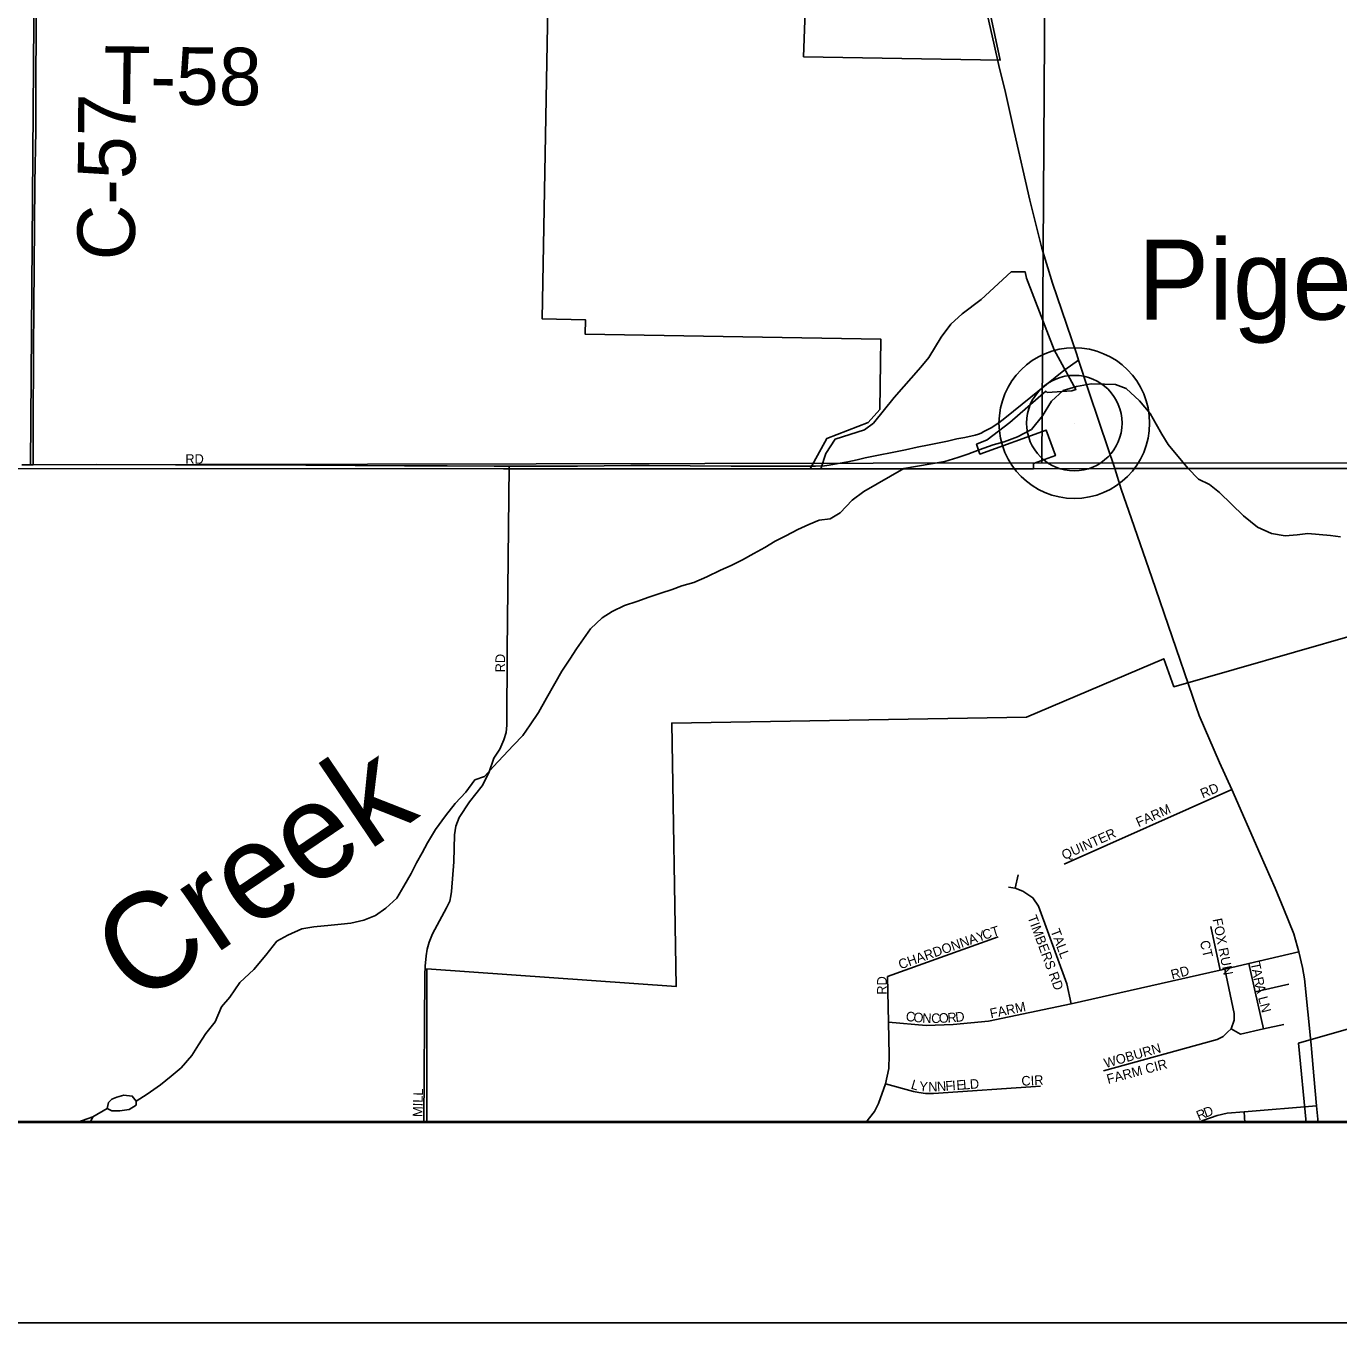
# Model space of a CAD drawing. Extents: x 0 to 680, y 0 to 440.
# Drawn here: x 365.4 to 388.24, y 173.86 to 196.42 of the extents above; entities that cross this region are included whole.
import ezdxf

# ---------------------------------------------------------------- set-up
doc = ezdxf.new("R2010")
doc.units = 0
for name, color, linetype in [('GM_X_Adjacent_County', 7, 'Continuous'), ('GM_X_City_Street', 7, 'Continuous'), ('GM_X_City_Street_Text', 7, 'Continuous'), ('GM_X_Corporation', 7, 'Continuous'), ('GM_X_County', 7, 'Continuous'), ('GM_X_County_Road', 7, 'Continuous'), ('GM_X_County_Road_Text', 7, 'Continuous'), ('GM_X_Minor_Lake', 7, 'Continuous'), ('GM_X_Minor_River', 7, 'Continuous'), ('GM_X_Minor_River_Text', 7, 'Continuous'), ('GM_X_Section', 7, 'Continuous'), ('GM_X_State_Route', 7, 'Continuous'), ('GM_X_Township', 7, 'Continuous'), ('GM_X_Township_Road_Text', 7, 'Continuous'), ('GM_X_Unincorporated', 7, 'Continuous'), ('GM_X_Unincorporated_Location', 7, 'Continuous'), ('GM_X_Unincorporated_Text', 7, 'Continuous'), ('SH_Data', 7, 'Continuous'), ('SH_Text', 7, 'Continuous')]:
    doc.layers.add(name, color=color, linetype=linetype)

msp = doc.modelspace()

# ---------------------------------------------------------------- linework, layer by layer
at = {"layer": 'GM_X_Adjacent_County'}
for points in [[(345.039, 415.359), (345.039, 188.757), (345.473, 188.756), (347.217, 188.747), (347.794, 188.745), (350.054, 188.756), (350.975, 188.76), (352.892, 188.767), (353.65, 188.774), (356.075, 188.765), (356.617, 188.773), (363.409, 188.772), (363.555, 188.769), (365.255, 188.724), (373.709, 188.721), (379.321, 188.719), (384.35, 188.722), (392.938, 188.728), (395.267, 188.729), (408.033, 188.58)], [(408.033, 188.58), (395.267, 188.729), (392.938, 188.728), (384.35, 188.722), (379.321, 188.719), (373.709, 188.721), (365.255, 188.724), (363.555, 188.769), (363.409, 188.772), (356.617, 188.773), (356.075, 188.765), (353.65, 188.774), (352.892, 188.767), (350.975, 188.76), (350.054, 188.756), (347.794, 188.745), (347.217, 188.747), (345.473, 188.756), (345.039, 188.757), (345.039, 177.346), (520.893, 177.346)]]:
    msp.add_lwpolyline(points, dxfattribs=at)
at = {"layer": 'GM_X_City_Street'}
msp.add_line((386.61, 177.346), (386.597, 177.531), dxfattribs=at)
for points in [[(365.33, 188.79), (365.526, 188.79), (366.621, 188.794), (368.001, 188.79), (368.603, 188.79), (370.267, 188.78), (371.986, 188.774), (372.729, 188.774), (373.548, 188.765), (373.81, 188.764)], [(372.322, 177.346), (372.341, 179.907), (372.345, 180.064), (372.366, 180.246), (372.382, 180.359), (372.414, 180.482), (372.471, 180.628), (372.719, 181.078), (372.773, 181.196), (372.794, 181.29), (372.802, 181.364), (372.847, 181.88), (372.856, 182.351), (372.878, 182.499), (372.939, 182.652), (373.118, 182.923), (373.339, 183.2), (373.453, 183.43), (373.541, 183.683), (373.648, 183.841), (373.717, 184.005), (373.754, 184.132), (373.768, 184.259), (373.773, 185.553), (373.81, 188.764)], [(373.81, 188.764), (374.324, 188.763), (374.995, 188.768), (375.927, 188.775), (376.243, 188.778), (377.671, 188.763), (377.95, 188.764), (378.402, 188.765), (378.817, 188.765), (379.138, 188.766)], [(383.465, 181.837), (386.381, 183.136)], [(382.611, 181.422), (382.664, 181.655)], [(383.587, 179.407), (383.512, 179.758), (383.019, 181.109), (382.92, 181.251), (382.747, 181.368), (382.611, 181.422), (382.495, 181.436)], [(386.179, 179.995), (386.016, 180.755)], [(380.393, 179.885), (382.32, 180.573)], [(380.409, 179.09), (381.063, 179.032), (381.534, 179.051), (382.149, 179.106), (383.587, 179.407), (386.179, 179.995), (386.264, 180.011), (386.68, 180.109), (387.55, 180.314)], [(384.15, 178.241), (386.13, 178.79), (386.235, 178.839), (386.309, 178.913), (386.37, 178.975), (386.426, 179.123), (386.426, 179.24), (386.264, 180.011)], [(386.932, 178.975), (386.787, 179.617), (386.68, 180.109)], [(380.013, 177.346), (380.164, 177.536), (380.235, 177.674), (380.358, 178.017), (380.414, 178.284), (380.421, 178.516), (380.409, 179.09), (380.393, 179.885)], [(386.787, 179.617), (387.376, 179.752)], [(386.37, 178.975), (386.537, 178.883), (386.932, 178.975), (387.29, 179.049)], [(380.358, 178.017), (380.843, 177.883), (380.938, 177.867), (381.05, 177.851), (381.193, 177.851), (383.054, 177.973)], [(385.815, 177.346), (385.881, 177.377), (386.129, 177.465), (386.303, 177.504), (386.597, 177.531), (387.859, 177.636)]]:
    msp.add_lwpolyline(points, dxfattribs=at)
at = {"layer": 'GM_X_Corporation'}
for points in [[(374.496, 197.716), (374.384, 191.327), (375.134, 191.314), (375.13, 191.064), (380.276, 190.974), (380.257, 189.752), (380.056, 189.523), (379.336, 189.248), (379.047, 188.719), (345.039, 188.727)], [(374.496, 197.716), (374.384, 191.327), (375.134, 191.314), (375.13, 191.064), (380.276, 190.974), (380.257, 189.752), (380.056, 189.523), (379.336, 189.248), (379.047, 188.719), (345.039, 188.727)], [(381.962, 197.658), (382.351, 195.829), (378.93, 195.889), (378.991, 197.637)], [(381.962, 197.658), (382.351, 195.829), (378.93, 195.889), (378.991, 197.637)], [(381.962, 197.658), (382.351, 195.829), (378.93, 195.889), (378.991, 197.637)], [(345.039, 177.346), (372.374, 177.346), (372.374, 180.017), (376.715, 179.713), (376.636, 184.293), (382.81, 184.4), (385.199, 185.413), (385.376, 184.927), (389.574, 186.13)], [(345.039, 177.346), (372.374, 177.346), (372.374, 180.017), (376.715, 179.713), (376.636, 184.293), (382.81, 184.4), (385.199, 185.413), (385.376, 184.927), (389.574, 186.13)], [(389.692, 179.338), (387.542, 178.722), (387.677, 177.346), (397.702, 177.346)], [(389.692, 179.338), (387.542, 178.722), (387.677, 177.346), (397.702, 177.346)]]:
    msp.add_lwpolyline(points, dxfattribs=at)
for points in [[(379.317, 188.985), (379.483, 189.237), (379.989, 189.398), (380.146, 189.514), (380.507, 189.958), (380.972, 190.491), (381.108, 190.659), (381.325, 191.011), (381.493, 191.234), (381.689, 191.416), (382.021, 191.668), (382.545, 192.147), (382.786, 192.15), (382.81, 192.037), (383.292, 190.79), (383.67, 190.101), (383.601, 190.076), (383.172, 190.047), (383.147, 190.068), (382.52, 189.525), (382.128, 189.226), (381.941, 189.148), (382, 188.977), (383.154, 189.394), (383.313, 188.951), (382.934, 188.814), (382.934, 188.721), (379.233, 188.719)], [(379.317, 188.985), (379.483, 189.237), (379.989, 189.398), (380.146, 189.514), (380.507, 189.958), (380.972, 190.491), (381.108, 190.659), (381.325, 191.011), (381.493, 191.234), (381.689, 191.416), (382.021, 191.668), (382.545, 192.147), (382.786, 192.15), (382.81, 192.037), (383.292, 190.79), (383.67, 190.101), (383.601, 190.076), (383.172, 190.047), (383.147, 190.068), (382.52, 189.525), (382.128, 189.226), (381.941, 189.148), (382, 188.977), (383.154, 189.394), (383.313, 188.951), (382.934, 188.814), (382.934, 188.721), (379.233, 188.719)], [(372.374, 177.346), (387.677, 177.346), (387.542, 178.722), (389.692, 179.338), (389.574, 186.13), (385.376, 184.927), (385.199, 185.413), (382.81, 184.4), (376.636, 184.293), (376.715, 179.713), (372.374, 180.017)], [(372.374, 177.346), (387.677, 177.346), (387.542, 178.722), (389.692, 179.338), (389.574, 186.13), (385.376, 184.927), (385.199, 185.413), (382.81, 184.4), (376.636, 184.293), (376.715, 179.713), (372.374, 180.017)]]:
    msp.add_lwpolyline(points, close=True, dxfattribs=at)
at = {"layer": 'GM_X_County'}
for points in [[(345.039, 415.359), (345.039, 188.757), (345.473, 188.756), (347.217, 188.747), (347.794, 188.745), (350.054, 188.756), (350.975, 188.76), (352.892, 188.767), (353.65, 188.774), (356.075, 188.765), (356.617, 188.773), (363.409, 188.772), (363.555, 188.769), (365.255, 188.724), (373.709, 188.721), (379.321, 188.719), (384.35, 188.722), (392.938, 188.728), (395.267, 188.729), (408.033, 188.58)], [(408.033, 188.58), (395.267, 188.729), (392.938, 188.728), (384.35, 188.722), (379.321, 188.719), (373.709, 188.721), (365.255, 188.724), (363.555, 188.769), (363.409, 188.772), (356.617, 188.773), (356.075, 188.765), (353.65, 188.774), (352.892, 188.767), (350.975, 188.76), (350.054, 188.756), (347.794, 188.745), (347.217, 188.747), (345.473, 188.756), (345.039, 188.757), (345.039, 177.346), (520.893, 177.346)]]:
    msp.add_lwpolyline(points, dxfattribs=at)
at = {"layer": 'GM_X_County_Road'}
for points in [[(365.526, 188.79), (365.526, 188.822), (365.523, 189.421), (365.53, 190.788), (365.537, 191.522), (365.55, 192.955), (365.556, 193.689), (365.568, 194.608), (365.571, 195.046), (365.573, 195.558), (365.575, 196.258), (365.576, 196.586), (365.577, 196.812)], [(379.138, 188.766), (379.297, 188.772), (379.378, 188.784), (379.532, 188.811), (379.704, 188.843), (379.863, 188.877), (380.005, 188.908), (380.705, 189.052), (380.906, 189.095), (381.118, 189.139), (381.437, 189.202), (381.599, 189.239), (381.735, 189.264), (381.916, 189.306), (381.976, 189.323), (382.024, 189.342), (382.07, 189.366), (382.14, 189.403), (382.205, 189.441), (382.266, 189.477), (382.329, 189.522), (382.383, 189.561), (382.431, 189.599), (383.462, 190.429), (383.577, 190.514), (383.717, 190.61)], [(365.33, 188.79), (365.526, 188.79)], [(365.526, 188.79), (366.621, 188.794), (368.001, 188.79), (368.603, 188.79), (370.267, 188.78), (371.986, 188.774), (372.729, 188.774), (373.548, 188.765), (373.81, 188.764)], [(373.81, 188.764), (374.324, 188.763), (374.995, 188.768), (375.927, 188.775), (376.243, 188.778), (377.671, 188.763)], [(377.671, 188.763), (377.95, 188.764), (378.402, 188.765), (378.817, 188.765), (379.138, 188.766)]]:
    msp.add_lwpolyline(points, dxfattribs=at)
at = {"layer": 'GM_X_Minor_Lake'}
for points in [[(367.319, 177.647), (367.314, 177.714), (367.248, 177.802), (367.101, 177.819), (366.979, 177.787), (366.891, 177.749), (366.836, 177.69), (366.814, 177.589), (366.894, 177.548), (367.035, 177.545)], [(367.035, 177.545), (367.197, 177.569), (367.319, 177.647)]]:
    msp.add_lwpolyline(points, dxfattribs=at)
at = {"layer": 'GM_X_Minor_River'}
msp.add_line((366.563, 177.44), (366.283, 177.346), dxfattribs=at)
for points in [[(380.678, 188.725), (381.392, 188.845), (381.614, 188.916), (381.789, 188.974), (381.985, 189.052), (382.228, 189.135), (382.423, 189.186), (382.653, 189.277), (382.896, 189.401), (383.088, 189.64), (383.246, 189.899), (383.45, 190.084), (383.679, 190.154), (383.935, 190.198), (384.169, 190.195), (384.357, 190.185), (384.544, 190.116), (384.776, 189.904), (384.961, 189.681), (385.066, 189.498), (385.164, 189.322), (385.275, 189.14), (385.616, 188.728)], [(380.678, 188.725), (379.978, 188.327), (379.779, 188.171), (379.566, 187.954), (379.395, 187.851), (379.2, 187.823), (379.023, 187.753), (378.833, 187.664), (378.622, 187.555), (378.439, 187.459), (378.255, 187.35), (378.064, 187.247), (377.867, 187.138), (377.669, 187.036), (377.486, 186.953), (377.248, 186.838), (377.024, 186.743), (376.815, 186.682), (376.645, 186.619), (376.449, 186.557), (376.239, 186.488), (376.029, 186.413), (375.812, 186.338), (375.602, 186.236), (375.424, 186.126), (375.225, 185.936), (375.1, 185.758), (374.981, 185.587), (374.863, 185.409), (374.723, 185.198), (374.604, 184.986), (374.456, 184.728), (374.316, 184.477), (374.176, 184.265), (374.044, 184.081), (373.885, 183.911), (373.706, 183.72), (373.533, 183.537), (373.381, 183.366), (373.212, 183.304), (373.052, 183.093), (372.866, 182.896), (372.7, 182.679), (372.526, 182.442), (372.386, 182.211), (372.294, 182.039), (372.196, 181.86), (372.104, 181.674), (371.977, 181.456), (371.851, 181.245), (371.659, 181.075), (371.481, 180.945), (371.278, 180.863), (371.055, 180.815), (370.887, 180.793), (370.712, 180.777), (370.409, 180.751), (370.2, 180.716), (369.955, 180.601), (369.765, 180.499), (369.571, 180.255), (369.363, 180.006), (369.122, 179.777), (368.948, 179.526), (368.803, 179.356), (368.689, 179.097), (368.53, 178.893), (368.404, 178.695), (368.285, 178.51), (368.098, 178.293), (367.927, 178.15), (367.742, 178.001), (367.51, 177.839), (367.314, 177.714)], [(385.616, 188.728), (385.804, 188.542), (385.996, 188.444), (386.167, 188.305), (386.377, 188.105), (386.587, 187.899), (386.83, 187.705), (387.076, 187.591), (387.31, 187.552), (387.518, 187.573), (387.707, 187.595), (387.901, 187.577), (388.102, 187.559), (388.276, 187.534)], [(366.814, 177.589), (366.563, 177.44), (366.516, 177.346)]]:
    msp.add_lwpolyline(points, dxfattribs=at)
at = {"layer": 'GM_X_Section'}
for points in [[(365.613, 206.539), (383.187, 206.393), (383.08, 188.821), (365.478, 188.788)], [(383.187, 206.393), (401.002, 206.368), (400.916, 188.809), (383.08, 188.821)]]:
    msp.add_lwpolyline(points, close=True, dxfattribs=at)
at = {"layer": 'GM_X_State_Route'}
for points in [[(382.329, 195.74), (382.256, 196.076), (382.036, 197.023), (381.915, 197.566)], [(383.076, 192.559), (382.866, 193.394), (382.596, 194.591), (382.446, 195.269), (382.329, 195.74)], [(383.717, 190.61), (383.684, 190.711), (383.508, 191.235), (383.26, 191.951), (383.076, 192.559)], [(384.348, 188.722), (384.089, 189.498), (383.886, 190.099), (383.717, 190.61)], [(385.7, 184.76), (384.993, 186.827), (384.638, 187.849), (384.458, 188.368), (384.348, 188.722)], [(387.762, 178.695), (387.646, 179.846), (387.616, 180.041), (387.55, 180.314), (387.465, 180.624), (387.287, 181.058), (387.137, 181.421), (386.877, 182.016), (386.381, 183.136), (386.171, 183.607), (385.816, 184.429), (385.711, 184.729), (385.7, 184.76)], [(387.886, 177.346), (387.859, 177.636), (387.809, 178.155), (387.769, 178.625), (387.762, 178.695)]]:
    msp.add_lwpolyline(points, dxfattribs=at)
at = {"layer": 'GM_X_Township'}
msp.add_lwpolyline([(345.039, 295.02), (345.039, 188.757), (345.473, 188.756), (347.217, 188.747), (347.794, 188.745), (350.054, 188.756), (350.975, 188.76), (352.892, 188.767), (353.65, 188.774), (356.075, 188.765), (356.617, 188.773), (363.409, 188.772), (363.555, 188.769), (365.255, 188.724), (373.709, 188.721), (379.321, 188.719), (384.35, 188.722), (392.938, 188.728), (395.267, 188.729), (408.033, 188.58), (418.103, 188.464), (418.29, 277.524)], dxfattribs=at)
at = {"layer": 'GM_X_Unincorporated'}
for radius in [1.311, 0.831]:
    msp.add_circle((383.642, 189.515), radius, dxfattribs=at)
at = {"layer": 'GM_X_Unincorporated_Location'}
msp.add_line((383.642, 189.515), (383.642, 189.515), dxfattribs=at)
at = {"layer": 'SH_Data'}
for p, q in [((345.039, 177.359), (583.039, 177.359)), ((341.539, 173.859), (586.539, 173.859))]:
    msp.add_line(p, q, dxfattribs=at)
at = {"layer": 'SH_Text'}
for points in [[(345.039, 415.359), (583.039, 415.359), (583.039, 177.359), (345.039, 177.359)], [(345.039, 415.359), (345.039, 177.359), (583.038, 177.359), (583.038, 415.359)]]:
    msp.add_lwpolyline(points, close=True, dxfattribs=at)

# ---------------------------------------------------------------- texts
at = {"layer": 'GM_X_City_Street_Text'}
for s, height, rotation, p in [('RD', 0.1669, 0, (368.172, 188.807)), ('RD', 0.1669, 90, (373.736, 185.177)), ('RD', 0.1669, 22.3775, (385.877, 182.982)), ('FARM', 0.1669, 23.962, (384.76, 182.482)), ('QUINTER', 0.1669, 24.0587, (383.467, 181.91)), ('TIMBERS RD', 0.1669, 290.3937, (382.825, 180.917)), ('FOX RUN', 0.1669, 281.3113, (386.047, 180.88)), ('CHARDONNAY', 0.1669, 19.3432, (380.616, 180.008)), ('CT', 0.1669, 17.3462, (382.071, 180.522)), ('TALL', 0.1669, 290.559, (383.226, 180.679)), ('CT', 0.1669, 283.247, (385.826, 180.492)), ('RD', 0.1669, 14.7458, (385.347, 179.832)), ('T', 0.167, 281.7226, (386.707, 180.117)), ('A', 0.167, 281.735, (386.731, 180.001)), ('RD', 0.1669, 90, (380.377, 179.567)), ('R', 0.167, 281.7386, (386.761, 179.858)), ('A', 0.167, 283.2914, (386.789, 179.723)), ('LN', 0.1669, 284.7458, (386.839, 179.516)), ('FARM', 0.1669, 11.5909, (382.191, 179.157)), ('C', 0.167, 353.2575, (380.703, 179.113)), ('O', 0.167, 353.2652, (380.835, 179.098)), ('N', 0.167, 357.2232, (380.993, 179.08)), ('C', 0.167, 1.8106, (381.154, 179.072)), ('O', 0.167, 1.864, (381.287, 179.077)), ('R', 0.167, 3.6158, (381.439, 179.082)), ('D', 0.167, 6.8012, (381.581, 179.091)), ('WOBURN', 0.1669, 15.8183, (384.187, 178.29)), ('FARM CIR', 0.1669, 14.8736, (384.231, 178.013)), ('CIR', 0.1669, 2.6012, (382.725, 177.983)), ('MILL', 0.1669, 88.6987, (372.297, 177.438)), ('L', 0.167, 343.2327, (380.788, 177.935)), ('Y', 0.167, 355.3148, (380.938, 177.894)), ('N', 0.167, 1.039, (381.102, 177.882)), ('N', 0.167, 4.0198, (381.258, 177.885)), ('F', 0.167, 4.1435, (381.405, 177.895)), ('I', 0.167, 4.1892, (381.523, 177.904)), ('E', 0.167, 4.1557, (381.596, 177.909)), ('L', 0.167, 4.1562, (381.713, 177.917)), ('D', 0.167, 4.1581, (381.83, 177.926)), ('R', 0.167, 22.9244, (385.809, 177.376)), ('D', 0.167, 20.0317, (385.928, 177.427))]:
    msp.add_text(s, height=height, rotation=rotation, dxfattribs=at).set_placement(p)
at = {"layer": 'GM_X_County_Road_Text'}
msp.add_text('C-57', height=1.0014, rotation=89.6577, dxfattribs=at).set_placement((367.293, 192.346))
at = {"layer": 'GM_X_Minor_River_Text'}
msp.add_text('Creek', height=1.6689, rotation=33.9957, dxfattribs=at).set_placement((367.34, 179.354))
at = {"layer": 'GM_X_Township_Road_Text'}
msp.add_text('T-58', height=1.0014, rotation=359.2941, dxfattribs=at).set_placement((366.741, 195.074))
at = {"layer": 'GM_X_Unincorporated_Text'}
msp.add_text('Pigeye', height=1.3919, rotation=0, dxfattribs=at).set_placement((384.747, 191.317))

doc.saveas('drawing.dxf')
